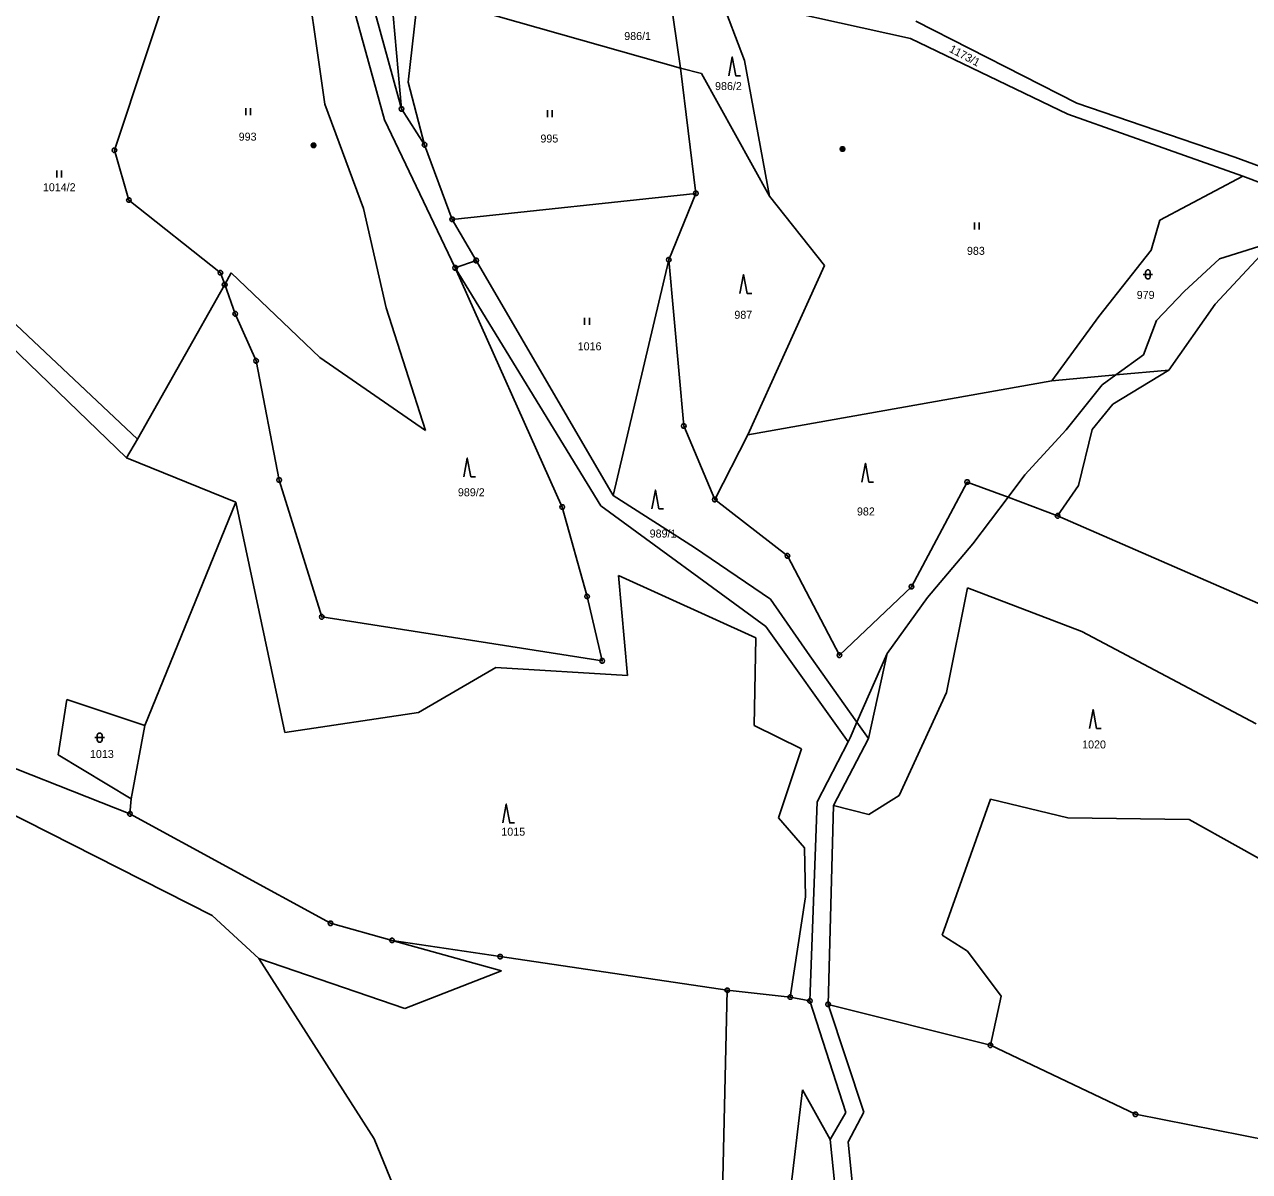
# Model space of a CAD drawing. Extents: x -694465 to -690527, y -983694 to -978978.
# Drawn here: x -691289 to -691028.7, y -981640.9 to -981397.2 of the extents above; entities that cross this region are included whole.
import ezdxf

# ---------------------------------------------------------------- set-up
doc = ezdxf.new("R2010")
doc.units = 0
for name, color, linetype in [('Vrstva 1', 7, 'Continuous'), ('Vrstva 18', 7, 'Continuous'), ('Vrstva 24', 7, 'Continuous'), ('Vrstva 25', 7, 'Continuous'), ('Vrstva 26', 7, 'Continuous')]:
    doc.layers.add(name, color=color, linetype=linetype)

msp = doc.modelspace()

# ---------------------------------------------------------------- linework, layer by layer
at = {"layer": 'Vrstva 1'}
for points in [[(-691230.15, -981378.98), (-691225.12, -981414.14)], [(-691197.44, -981448.94), (-691212.465, -981417.455), (-691220.739, -981387.415), (-691222.366, -981381.176)], [(-691217.887, -981382.092), (-691208.85, -981415.17)], [(-691269.86, -981423.95), (-691256.33, -981383.16)], [(-691211.69, -981383.36), (-691208.85, -981415.17)], [(-691207.41, -981409.46), (-691205.31, -981390.66)], [(-691149.59, -981406.5), (-691205.31, -981390.66)], [(-691151.85, -981390.81), (-691149.59, -981406.5)], [(-691135.99, -981404.87), (-691141.14, -981391.23)], [(-691141.14, -981391.23), (-691100.68, -981400.24)], [(-691065.35, -981413.93), (-691099.57, -981396.52)], [(-691100.68, -981400.24), (-691067.28, -981416.25)], [(-691130.64, -981433.72), (-691135.99, -981404.87)], [(-691149.59, -981406.5), (-691146.3, -981433.11)], [(-691149.59, -981406.5), (-691145.07, -981407.64)], [(-691145.07, -981407.64), (-691130.64, -981433.72)], [(-691203.93, -981422.8), (-691207.41, -981409.46)], [(-691225.12, -981414.14), (-691216.94, -981436.3)], [(-691031.78, -981425.39), (-691065.35, -981413.93)], [(-691208.85, -981415.17), (-691203.93, -981422.8)], [(-691067.28, -981416.25), (-691030.1, -981429.46)], [(-691266.77, -981434.54), (-691269.86, -981423.95)], [(-691198.06, -981438.63), (-691203.93, -981422.8)], [(-691020.19, -981429.68), (-691031.78, -981425.39)], [(-691030.1, -981429.46), (-691047.67, -981438.78)], [(-691017.09, -981434.36), (-691030.1, -981429.46)], [(-691247.33, -981449.98), (-691266.77, -981434.54)], [(-691146.3, -981433.11), (-691198.06, -981438.63)], [(-691146.3, -981433.11), (-691152.06, -981447.21)], [(-691118.97, -981448.41), (-691130.64, -981433.72)], [(-691216.94, -981436.3), (-691212.09, -981457.44)], [(-691192.97, -981447.37), (-691198.06, -981438.63)], [(-691047.67, -981438.78), (-691049.52, -981445.19)], [(-691264.96, -981485.32), (-691311.59, -981441.43)], [(-691314.87, -981443.38), (-691267.28, -981489.31)], [(-691049.52, -981445.19), (-691060.64, -981459.24)], [(-691026.68, -981444.39), (-691035.03, -981447.03)], [(-691192.97, -981447.37), (-691197.44, -981448.94)], [(-691163.86, -981497.32), (-691192.97, -981447.37)], [(-691152.06, -981447.21), (-691163.86, -981497.32)], [(-691148.87, -981482.54), (-691152.06, -981447.21)], [(-691035.03, -981447.03), (-691042.5, -981453.94)], [(-691035.97, -981456.67), (-691026.28, -981446.33)], [(-691246.42, -981452.5), (-691247.33, -981449.98)], [(-691245.01, -981450.01), (-691246.42, -981452.5)], [(-691226.19, -981468.02), (-691245.01, -981450.01)], [(-691197.44, -981448.94), (-691174.68, -981499.76)], [(-691197.44, -981448.94), (-691166.474, -981499.483), (-691131.455, -981525.109), (-691113.953, -981549.627)], [(-691135.26, -981484.43), (-691118.97, -981448.41)], [(-691246.42, -981452.5), (-691264.96, -981485.32)], [(-691244.16, -981458.72), (-691246.42, -981452.5)], [(-691042.5, -981453.94), (-691048.43, -981460.11)], [(-691212.09, -981457.44), (-691203.74, -981483.53)], [(-691045.8, -981470.69), (-691035.97, -981456.67)], [(-691239.75, -981468.7), (-691244.16, -981458.72)], [(-691060.64, -981459.24), (-691070.62, -981472.93)], [(-691048.43, -981460.11), (-691051.19, -981467.44)], [(-691234.85, -981494.02), (-691239.75, -981468.7)], [(-691203.74, -981483.53), (-691226.19, -981468.02)], [(-691051.19, -981467.44), (-691057.03, -981471.7)], [(-691057.69, -981477.91), (-691045.8, -981470.69)], [(-691057.03, -981471.7), (-691045.8, -981470.69)], [(-691070.62, -981472.93), (-691135.26, -981484.43)], [(-691070.62, -981472.93), (-691057.03, -981471.7)], [(-691059.93, -981473.82), (-691067.59, -981483.37)], [(-691057.03, -981471.7), (-691059.93, -981473.82)], [(-691062.06, -981483.26), (-691057.69, -981477.91)], [(-691142.28, -981498.15), (-691148.87, -981482.54)], [(-691135.26, -981484.43), (-691142.28, -981498.15)], [(-691067.59, -981483.37), (-691076.36, -981492.95)], [(-691065, -981495.15), (-691062.06, -981483.26)], [(-691267.28, -981489.31), (-691264.96, -981485.32)], [(-691267.28, -981489.31), (-691244.03, -981498.69)], [(-691225.8, -981523.09), (-691234.85, -981494.02)], [(-691088.63, -981494.44), (-691100.49, -981516.68)], [(-691079.95, -981497.69), (-691088.63, -981494.44)], [(-691076.36, -981492.95), (-691079.95, -981497.69)], [(-691112.064, -981545.485), (-691122.047, -981531.385), (-691130.41, -981519.356), (-691146.612, -981508.374), (-691163.86, -981497.32)], [(-691069.42, -981501.62), (-691065, -981495.15)], [(-691244.03, -981498.69), (-691263.42, -981546.18)], [(-691244.03, -981498.69), (-691233.62, -981547.66)], [(-691174.68, -981499.76), (-691169.41, -981518.75)], [(-691126.84, -981510.12), (-691142.28, -981498.15)], [(-691079.95, -981497.69), (-691087.42, -981507.56)], [(-691069.42, -981501.62), (-691079.95, -981497.69)], [(-690981.08, -981540.15), (-691069.42, -981501.62)], [(-691087.42, -981507.56), (-691097.07, -981518.95)], [(-691115.79, -981531.24), (-691126.84, -981510.12)], [(-691160.79, -981535.52), (-691162.76, -981514.32)], [(-691162.76, -981514.32), (-691133.58, -981527.53)], [(-691100.49, -981516.68), (-691115.79, -981531.24)], [(-691093.06, -981539.19), (-691088.59, -981516.96)], [(-691088.59, -981516.96), (-691064.3, -981526.22)], [(-691169.41, -981518.75), (-691166.2, -981532.45)], [(-691097.07, -981518.95), (-691105.62, -981530.86)], [(-691266.55, -981564.94), (-691375.25, -981522.01)], [(-691166.2, -981532.45), (-691225.8, -981523.09)], [(-691133.58, -981527.53), (-691133.91, -981546.16)], [(-691064.3, -981526.22), (-691027.2, -981545.82)], [(-691105.62, -981530.86), (-691112.064, -981545.485)], [(-691109.61, -981548.95), (-691105.62, -981530.86)], [(-691205.2, -981543.4), (-691188.82, -981533.87)], [(-691188.82, -981533.87), (-691160.79, -981535.52)], [(-691279.93, -981540.66), (-691281.83, -981552.43)], [(-691263.42, -981546.18), (-691279.93, -981540.66)], [(-691103.12, -981561.04), (-691093.06, -981539.19)], [(-691233.62, -981547.66), (-691205.2, -981543.4)], [(-691266.27, -981561.75), (-691263.42, -981546.18)], [(-691133.91, -981546.16), (-691123.86, -981551.11)], [(-691112.064, -981545.485), (-691113.52, -981548.79)], [(-691109.61, -981548.95), (-691112.064, -981545.485)], [(-691117.05, -981563.14), (-691109.61, -981548.95)], [(-691113.52, -981548.79), (-691113.953, -981549.627)], [(-691123.86, -981551.11), (-691128.76, -981565.81)], [(-691113.953, -981549.627), (-691120.54, -981562.36)], [(-691281.83, -981552.43), (-691266.27, -981561.75)], [(-691298.75, -981561.38), (-691249.07, -981586.58)], [(-691266.27, -981561.75), (-691266.55, -981564.94)], [(-691120.54, -981562.36), (-691122.05, -981604.69)], [(-691109.52, -981565.11), (-691103.12, -981561.04)], [(-691093.94, -981590.7), (-691083.68, -981561.8)], [(-691083.68, -981561.8), (-691067.28, -981565.77)], [(-691223.92, -981588.2), (-691266.55, -981564.94)], [(-691118.2, -981605.43), (-691117.05, -981563.14)], [(-691117.05, -981563.14), (-691109.52, -981565.11)], [(-691128.76, -981565.81), (-691123.24, -981572.18)], [(-691067.28, -981565.77), (-691041.5, -981566.13)], [(-691041.5, -981566.13), (-691020.66, -981577.78)], [(-691123.24, -981572.18), (-691123.01, -981582.59)], [(-691123.01, -981582.59), (-691126.23, -981603.88)], [(-691249.07, -981586.58), (-691239.18, -981595.69)], [(-691210.85, -981591.84), (-691223.92, -981588.2)], [(-691088.6, -981594.13), (-691093.94, -981590.7)], [(-691187.57, -981598.33), (-691210.85, -981591.84)], [(-691210.85, -981591.84), (-691187.88, -981595.28)], [(-691214.66, -981634), (-691239.18, -981595.69)], [(-691239.18, -981595.69), (-691208.14, -981606.33)], [(-691187.88, -981595.28), (-691139.62, -981602.43)], [(-691081.4, -981603.69), (-691088.6, -981594.13)], [(-691208.14, -981606.33), (-691187.57, -981598.33)], [(-691139.62, -981602.43), (-691142.79, -981738)], [(-691126.23, -981603.88), (-691139.62, -981602.43)], [(-691122.05, -981604.69), (-691126.23, -981603.88)], [(-691083.71, -981614.12), (-691081.4, -981603.69)], [(-691114.46, -981628.4), (-691122.05, -981604.69)], [(-691083.71, -981614.12), (-691118.2, -981605.43)], [(-691110.62, -981628.34), (-691118.2, -981605.43)], [(-691052.89, -981628.79), (-691083.71, -981614.12)], [(-691131.91, -981693.26), (-691123.67, -981623.6)], [(-691123.67, -981623.6), (-691117.73, -981634.14)], [(-691117.73, -981634.14), (-691114.46, -981628.4)], [(-691113.96, -981634.64), (-691110.62, -981628.34)], [(-691006.96, -981637.84), (-691052.89, -981628.79)], [(-691194.57, -981683.19), (-691214.66, -981634)], [(-691117.73, -981634.14), (-691115.16, -981659.77)], [(-691111.19, -981662.43), (-691113.96, -981634.64)]]:
    msp.add_lwpolyline(points, dxfattribs=at)
at = {"layer": 'Vrstva 24'}
for points in [[(-691208.696, -981414.694), (-691208.446, -981414.876), (-691208.35, -981415.17), (-691208.446, -981415.464), (-691208.696, -981415.646), (-691209.004, -981415.646), (-691209.254, -981415.464), (-691209.35, -981415.17), (-691209.254, -981414.876), (-691209.004, -981414.694)], [(-691269.706, -981423.474), (-691269.456, -981423.656), (-691269.36, -981423.95), (-691269.456, -981424.244), (-691269.706, -981424.426), (-691270.014, -981424.426), (-691270.264, -981424.244), (-691270.36, -981423.95), (-691270.264, -981423.656), (-691270.014, -981423.474)], [(-691203.776, -981422.324), (-691203.526, -981422.506), (-691203.43, -981422.8), (-691203.526, -981423.094), (-691203.776, -981423.276), (-691204.084, -981423.276), (-691204.334, -981423.094), (-691204.43, -981422.8), (-691204.334, -981422.506), (-691204.084, -981422.324)], [(-691266.616, -981434.064), (-691266.366, -981434.246), (-691266.27, -981434.54), (-691266.366, -981434.834), (-691266.616, -981435.016), (-691266.924, -981435.016), (-691267.174, -981434.834), (-691267.27, -981434.54), (-691267.174, -981434.246), (-691266.924, -981434.064)], [(-691146.146, -981432.634), (-691145.896, -981432.816), (-691145.8, -981433.11), (-691145.896, -981433.404), (-691146.146, -981433.586), (-691146.454, -981433.586), (-691146.704, -981433.404), (-691146.8, -981433.11), (-691146.704, -981432.816), (-691146.454, -981432.634)], [(-691197.906, -981438.154), (-691197.656, -981438.336), (-691197.56, -981438.63), (-691197.656, -981438.924), (-691197.906, -981439.106), (-691198.214, -981439.106), (-691198.464, -981438.924), (-691198.56, -981438.63), (-691198.464, -981438.336), (-691198.214, -981438.154)], [(-691192.816, -981446.894), (-691192.566, -981447.076), (-691192.47, -981447.37), (-691192.566, -981447.664), (-691192.816, -981447.846), (-691193.124, -981447.846), (-691193.374, -981447.664), (-691193.47, -981447.37), (-691193.374, -981447.076), (-691193.124, -981446.894)], [(-691151.906, -981446.734), (-691151.656, -981446.916), (-691151.56, -981447.21), (-691151.656, -981447.504), (-691151.906, -981447.686), (-691152.214, -981447.686), (-691152.464, -981447.504), (-691152.56, -981447.21), (-691152.464, -981446.916), (-691152.214, -981446.734)], [(-691247.176, -981449.504), (-691246.926, -981449.686), (-691246.83, -981449.98), (-691246.926, -981450.274), (-691247.176, -981450.456), (-691247.484, -981450.456), (-691247.734, -981450.274), (-691247.83, -981449.98), (-691247.734, -981449.686), (-691247.484, -981449.504)], [(-691197.286, -981448.464), (-691197.036, -981448.646), (-691196.94, -981448.94), (-691197.036, -981449.234), (-691197.286, -981449.416), (-691197.594, -981449.416), (-691197.844, -981449.234), (-691197.94, -981448.94), (-691197.844, -981448.646), (-691197.594, -981448.464)], [(-691246.266, -981452.024), (-691246.016, -981452.206), (-691245.92, -981452.5), (-691246.016, -981452.794), (-691246.266, -981452.976), (-691246.574, -981452.976), (-691246.824, -981452.794), (-691246.92, -981452.5), (-691246.824, -981452.206), (-691246.574, -981452.024)], [(-691244.006, -981458.244), (-691243.756, -981458.426), (-691243.66, -981458.72), (-691243.756, -981459.014), (-691244.006, -981459.196), (-691244.314, -981459.196), (-691244.564, -981459.014), (-691244.66, -981458.72), (-691244.564, -981458.426), (-691244.314, -981458.244)], [(-691239.596, -981468.224), (-691239.346, -981468.406), (-691239.25, -981468.7), (-691239.346, -981468.994), (-691239.596, -981469.176), (-691239.904, -981469.176), (-691240.154, -981468.994), (-691240.25, -981468.7), (-691240.154, -981468.406), (-691239.904, -981468.224)], [(-691148.716, -981482.064), (-691148.466, -981482.246), (-691148.37, -981482.54), (-691148.466, -981482.834), (-691148.716, -981483.016), (-691149.024, -981483.016), (-691149.274, -981482.834), (-691149.37, -981482.54), (-691149.274, -981482.246), (-691149.024, -981482.064)], [(-691234.696, -981493.544), (-691234.446, -981493.726), (-691234.35, -981494.02), (-691234.446, -981494.314), (-691234.696, -981494.496), (-691235.004, -981494.496), (-691235.254, -981494.314), (-691235.35, -981494.02), (-691235.254, -981493.726), (-691235.004, -981493.544)], [(-691088.476, -981493.964), (-691088.226, -981494.146), (-691088.13, -981494.44), (-691088.226, -981494.734), (-691088.476, -981494.916), (-691088.784, -981494.916), (-691089.034, -981494.734), (-691089.13, -981494.44), (-691089.034, -981494.146), (-691088.784, -981493.964)], [(-691174.526, -981499.284), (-691174.276, -981499.466), (-691174.18, -981499.76), (-691174.276, -981500.054), (-691174.526, -981500.236), (-691174.834, -981500.236), (-691175.084, -981500.054), (-691175.18, -981499.76), (-691175.084, -981499.466), (-691174.834, -981499.284)], [(-691142.126, -981497.674), (-691141.876, -981497.856), (-691141.78, -981498.15), (-691141.876, -981498.444), (-691142.126, -981498.626), (-691142.434, -981498.626), (-691142.684, -981498.444), (-691142.78, -981498.15), (-691142.684, -981497.856), (-691142.434, -981497.674)], [(-691069.266, -981501.144), (-691069.016, -981501.326), (-691068.92, -981501.62), (-691069.016, -981501.914), (-691069.266, -981502.096), (-691069.574, -981502.096), (-691069.824, -981501.914), (-691069.92, -981501.62), (-691069.824, -981501.326), (-691069.574, -981501.144)], [(-691126.686, -981509.644), (-691126.436, -981509.826), (-691126.34, -981510.12), (-691126.436, -981510.414), (-691126.686, -981510.596), (-691126.994, -981510.596), (-691127.244, -981510.414), (-691127.34, -981510.12), (-691127.244, -981509.826), (-691126.994, -981509.644)], [(-691169.256, -981518.274), (-691169.006, -981518.456), (-691168.91, -981518.75), (-691169.006, -981519.044), (-691169.256, -981519.226), (-691169.564, -981519.226), (-691169.814, -981519.044), (-691169.91, -981518.75), (-691169.814, -981518.456), (-691169.564, -981518.274)], [(-691100.336, -981516.204), (-691100.086, -981516.386), (-691099.99, -981516.68), (-691100.086, -981516.974), (-691100.336, -981517.156), (-691100.644, -981517.156), (-691100.894, -981516.974), (-691100.99, -981516.68), (-691100.894, -981516.386), (-691100.644, -981516.204)], [(-691225.646, -981522.614), (-691225.396, -981522.796), (-691225.3, -981523.09), (-691225.396, -981523.384), (-691225.646, -981523.566), (-691225.954, -981523.566), (-691226.204, -981523.384), (-691226.3, -981523.09), (-691226.204, -981522.796), (-691225.954, -981522.614)], [(-691115.636, -981530.764), (-691115.386, -981530.946), (-691115.29, -981531.24), (-691115.386, -981531.534), (-691115.636, -981531.716), (-691115.944, -981531.716), (-691116.194, -981531.534), (-691116.29, -981531.24), (-691116.194, -981530.946), (-691115.944, -981530.764)], [(-691166.046, -981531.974), (-691165.796, -981532.156), (-691165.7, -981532.45), (-691165.796, -981532.744), (-691166.046, -981532.926), (-691166.354, -981532.926), (-691166.604, -981532.744), (-691166.7, -981532.45), (-691166.604, -981532.156), (-691166.354, -981531.974)], [(-691266.396, -981564.464), (-691266.146, -981564.646), (-691266.05, -981564.94), (-691266.146, -981565.234), (-691266.396, -981565.416), (-691266.704, -981565.416), (-691266.954, -981565.234), (-691267.05, -981564.94), (-691266.954, -981564.646), (-691266.704, -981564.464)], [(-691223.766, -981587.724), (-691223.516, -981587.906), (-691223.42, -981588.2), (-691223.516, -981588.494), (-691223.766, -981588.676), (-691224.074, -981588.676), (-691224.324, -981588.494), (-691224.42, -981588.2), (-691224.324, -981587.906), (-691224.074, -981587.724)], [(-691210.696, -981591.364), (-691210.446, -981591.546), (-691210.35, -981591.84), (-691210.446, -981592.134), (-691210.696, -981592.316), (-691211.004, -981592.316), (-691211.254, -981592.134), (-691211.35, -981591.84), (-691211.254, -981591.546), (-691211.004, -981591.364)], [(-691187.726, -981594.804), (-691187.476, -981594.986), (-691187.38, -981595.28), (-691187.476, -981595.574), (-691187.726, -981595.756), (-691188.034, -981595.756), (-691188.284, -981595.574), (-691188.38, -981595.28), (-691188.284, -981594.986), (-691188.034, -981594.804)], [(-691139.466, -981601.954), (-691139.216, -981602.136), (-691139.12, -981602.43), (-691139.216, -981602.724), (-691139.466, -981602.906), (-691139.774, -981602.906), (-691140.024, -981602.724), (-691140.12, -981602.43), (-691140.024, -981602.136), (-691139.774, -981601.954)], [(-691126.076, -981603.404), (-691125.826, -981603.586), (-691125.73, -981603.88), (-691125.826, -981604.174), (-691126.076, -981604.356), (-691126.384, -981604.356), (-691126.634, -981604.174), (-691126.73, -981603.88), (-691126.634, -981603.586), (-691126.384, -981603.404)], [(-691121.896, -981604.214), (-691121.646, -981604.396), (-691121.55, -981604.69), (-691121.646, -981604.984), (-691121.896, -981605.166), (-691122.204, -981605.166), (-691122.454, -981604.984), (-691122.55, -981604.69), (-691122.454, -981604.396), (-691122.204, -981604.214)], [(-691118.046, -981604.954), (-691117.796, -981605.136), (-691117.7, -981605.43), (-691117.796, -981605.724), (-691118.046, -981605.906), (-691118.354, -981605.906), (-691118.604, -981605.724), (-691118.7, -981605.43), (-691118.604, -981605.136), (-691118.354, -981604.954)], [(-691083.556, -981613.644), (-691083.306, -981613.826), (-691083.21, -981614.12), (-691083.306, -981614.414), (-691083.556, -981614.596), (-691083.864, -981614.596), (-691084.114, -981614.414), (-691084.21, -981614.12), (-691084.114, -981613.826), (-691083.864, -981613.644)], [(-691052.736, -981628.314), (-691052.486, -981628.496), (-691052.39, -981628.79), (-691052.486, -981629.084), (-691052.736, -981629.266), (-691053.044, -981629.266), (-691053.294, -981629.084), (-691053.39, -981628.79), (-691053.294, -981628.496), (-691053.044, -981628.314)]]:
    msp.add_lwpolyline(points, close=True, dxfattribs=at)
for points in [[(-691208.969, -981415.17), (-691208.73, -981415.17)], [(-691269.979, -981423.95), (-691269.74, -981423.95)], [(-691204.049, -981422.8), (-691203.81, -981422.8)], [(-691266.889, -981434.54), (-691266.65, -981434.54)], [(-691146.419, -981433.11), (-691146.18, -981433.11)], [(-691198.179, -981438.63), (-691197.94, -981438.63)], [(-691193.089, -981447.37), (-691192.85, -981447.37)], [(-691152.179, -981447.21), (-691151.94, -981447.21)], [(-691247.449, -981449.98), (-691247.21, -981449.98)], [(-691197.559, -981448.94), (-691197.32, -981448.94)], [(-691246.539, -981452.5), (-691246.3, -981452.5)], [(-691244.279, -981458.72), (-691244.04, -981458.72)], [(-691239.869, -981468.7), (-691239.63, -981468.7)], [(-691148.989, -981482.54), (-691148.75, -981482.54)], [(-691234.969, -981494.02), (-691234.73, -981494.02)], [(-691088.749, -981494.44), (-691088.51, -981494.44)], [(-691174.799, -981499.76), (-691174.56, -981499.76)], [(-691142.399, -981498.15), (-691142.16, -981498.15)], [(-691069.539, -981501.62), (-691069.3, -981501.62)], [(-691126.959, -981510.12), (-691126.72, -981510.12)], [(-691100.609, -981516.68), (-691100.37, -981516.68)], [(-691169.529, -981518.75), (-691169.29, -981518.75)], [(-691225.919, -981523.09), (-691225.68, -981523.09)], [(-691115.909, -981531.24), (-691115.67, -981531.24)], [(-691166.319, -981532.45), (-691166.08, -981532.45)], [(-691266.669, -981564.94), (-691266.43, -981564.94)], [(-691224.039, -981588.2), (-691223.8, -981588.2)], [(-691210.969, -981591.84), (-691210.73, -981591.84)], [(-691187.999, -981595.28), (-691187.76, -981595.28)], [(-691139.739, -981602.43), (-691139.5, -981602.43)], [(-691126.349, -981603.88), (-691126.11, -981603.88)], [(-691122.169, -981604.69), (-691121.93, -981604.69)], [(-691118.319, -981605.43), (-691118.08, -981605.43)], [(-691083.829, -981614.12), (-691083.59, -981614.12)], [(-691053.009, -981628.79), (-691052.77, -981628.79)]]:
    msp.add_lwpolyline(points, dxfattribs=at)
at = {"layer": 'Vrstva 25'}
for points in [[(-691139.31, -981408.12), (-691138.56, -981404.12), (-691137.81, -981408.12), (-691136.81, -981408.12)], [(-691241.9, -981415.01), (-691241.9, -981416.51)], [(-691240.9, -981416.51), (-691240.9, -981415.01)], [(-691177.82, -981415.41), (-691177.82, -981416.91)], [(-691176.82, -981416.91), (-691176.82, -981415.41)], [(-691282.08, -981428.23), (-691282.08, -981429.73)], [(-691281.08, -981429.73), (-691281.08, -981428.23)], [(-691087.12, -981439.27), (-691087.12, -981440.77)], [(-691086.12, -981440.77), (-691086.12, -981439.27)], [(-691136.92, -981454.36), (-691136.17, -981450.36), (-691135.42, -981454.36), (-691134.42, -981454.36)], [(-691051.23, -981450.33), (-691049.23, -981450.33)], [(-691169.93, -981459.56), (-691169.93, -981461.06)], [(-691168.93, -981461.06), (-691168.93, -981459.56)], [(-691195.61, -981493.34), (-691194.86, -981489.34), (-691194.11, -981493.34), (-691193.11, -981493.34)], [(-691111.02, -981494.44), (-691110.27, -981490.44), (-691109.52, -981494.44), (-691108.52, -981494.44)], [(-691155.65, -981500.14), (-691154.9, -981496.14), (-691154.15, -981500.14), (-691153.15, -981500.14)], [(-691062.65, -981546.81), (-691061.9, -981542.81), (-691061.15, -981546.81), (-691060.15, -981546.81)], [(-691273.98, -981548.75), (-691271.98, -981548.75)], [(-691187.33, -981566.86), (-691186.58, -981562.86), (-691185.83, -981566.86), (-691184.83, -981566.86)]]:
    msp.add_lwpolyline(points, dxfattribs=at)
for points in [[(-691050.73, -981449.83), (-691050.635, -981449.536), (-691050.385, -981449.354), (-691050.075, -981449.354), (-691049.825, -981449.536), (-691049.73, -981449.83), (-691049.73, -981450.83), (-691049.825, -981451.124), (-691050.075, -981451.306), (-691050.385, -981451.306), (-691050.635, -981451.124), (-691050.73, -981450.83)], [(-691273.48, -981548.25), (-691273.385, -981547.956), (-691273.135, -981547.774), (-691272.825, -981547.774), (-691272.575, -981547.956), (-691272.48, -981548.25), (-691272.48, -981549.25), (-691272.575, -981549.544), (-691272.825, -981549.726), (-691273.135, -981549.726), (-691273.385, -981549.544), (-691273.48, -981549.25)]]:
    msp.add_lwpolyline(points, close=True, dxfattribs=at)
at = {"layer": 'Vrstva 26'}
for points in [[(-691227.675, -981422.424), (-691227.365, -981422.424), (-691227.115, -981422.606), (-691227.02, -981422.9), (-691227.115, -981423.194), (-691227.365, -981423.376), (-691227.675, -981423.376), (-691227.925, -981423.194), (-691228.02, -981422.9), (-691227.925, -981422.606), (-691227.675, -981422.424), (-691227.64, -981422.46), (-691227.4, -981422.46), (-691227.24, -981422.54), (-691227.8, -981422.54), (-691227.88, -981422.62), (-691227.16, -981422.62), (-691227.16, -981422.7), (-691227.88, -981422.7), (-691227.922, -981422.78), (-691227.12, -981422.781), (-691227.08, -981422.86), (-691227.96, -981422.86), (-691227.96, -981422.94), (-691227.08, -981422.94), (-691227.111, -981423.019), (-691227.925, -981423.019), (-691227.919, -981423.1), (-691227.111, -981423.1), (-691227.16, -981423.18), (-691227.88, -981423.18), (-691227.8, -981423.26), (-691227.24, -981423.26), (-691227.348, -981423.339), (-691227.688, -981423.339)], [(-691115.295, -981423.214), (-691114.985, -981423.214), (-691114.735, -981423.396), (-691114.64, -981423.69), (-691114.735, -981423.984), (-691114.985, -981424.166), (-691115.295, -981424.166), (-691115.545, -981423.984), (-691115.64, -981423.69), (-691115.545, -981423.396), (-691115.295, -981423.214), (-691115.26, -981423.25), (-691115.02, -981423.25), (-691114.86, -981423.33), (-691115.42, -981423.33), (-691115.5, -981423.41), (-691114.78, -981423.41), (-691114.78, -981423.49), (-691115.5, -981423.49), (-691115.542, -981423.57), (-691114.74, -981423.571), (-691114.7, -981423.65), (-691115.58, -981423.65), (-691115.58, -981423.73), (-691114.7, -981423.73), (-691114.731, -981423.809), (-691115.545, -981423.809), (-691115.539, -981423.89), (-691114.731, -981423.89), (-691114.78, -981423.97), (-691115.5, -981423.97), (-691115.42, -981424.05), (-691114.86, -981424.05), (-691114.968, -981424.129), (-691115.308, -981424.129)]]:
    msp.add_lwpolyline(points, dxfattribs=at)

# ---------------------------------------------------------------- texts
at = {"layer": 'Vrstva 18'}
for s, p in [('986/1', (-691161.512, -981400.53)), ('986/2', (-691142.214, -981411.16)), ('993', (-691243.441, -981421.91)), ('995', (-691179.321, -981422.31)), ('1014/2', (-691285.047, -981432.66)), ('983', (-691088.688, -981446.17)), ('979', (-691052.614, -981455.54)), ('987', (-691138.111, -981459.76)), ('1016', (-691171.404, -981466.46)), ('989/2', (-691196.853, -981497.47)), ('982', (-691112.063, -981501.55)), ('989/1', (-691156.113, -981506.24)), ('1020', (-691064.213, -981551.06)), ('1013', (-691275.041, -981553.08)), ('1015', (-691187.627, -981569.59))]:
    msp.add_text(s, height=1.7, dxfattribs=at).set_placement(p)
msp.add_text('1173/1', height=1.7, rotation=332.08634, dxfattribs=at).set_placement((-691092.623, -981402.964))

doc.saveas('drawing.dxf')
